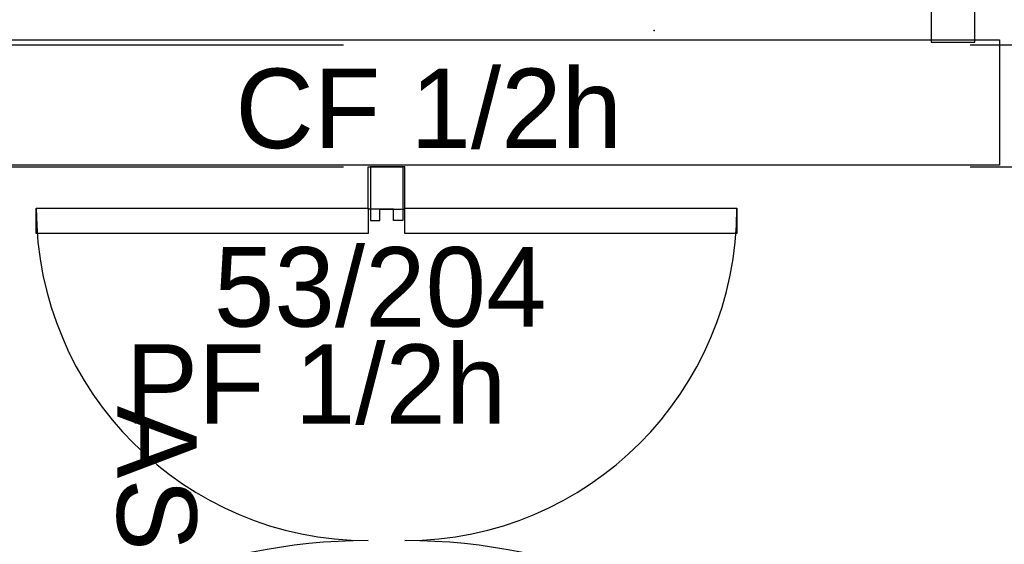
# Model space of a CAD drawing. Header units: millimetres. Extents: x -15 to 127, y -65 to 67.
# Tile 439 of 476: x 113.6435 to 113.8006, y 29.9743 to 30.058. Entities that reach past the tile are written whole.
import ezdxf

# ---------------------------------------------------------------- set-up
doc = ezdxf.new("R2010")
doc.units = ezdxf.units.MM
doc.header["$MEASUREMENT"] = 0
doc.linetypes.add('PC_DASH_2', pattern=[0.125, 0.05555555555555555, -0.06944444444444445])
doc.layers.add('Calque 5', color=7, linetype='Continuous')
doc.styles.get("Standard").update_dxf_attribs({"font": 'BKANT.TTF'})

# ---------------------------------------------------------------- blocks, each defined once
blk = doc.blocks.new('PD_31256')
at = {"layer": 'Calque 5', "color": 0}
for points in [[(46.16075546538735, -36.89224733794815), (46.16625546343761, -36.89224733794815), (46.16625546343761, -36.9008333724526), (46.16475546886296, -36.9008333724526), (46.16475546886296, -36.8989935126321), (46.16075546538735, -36.89899352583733), (46.16075546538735, -36.89224733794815)], [(46.160754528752, -37.04086159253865), (46.160754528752, -37.04486159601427), (46.06775455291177, -37.04486159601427), (46.06775455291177, -37.04086159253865), (46.160754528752, -37.04086159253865)], [(46.16075451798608, -37.05175906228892), (46.16625451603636, -37.05175906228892), (46.16625451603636, -37.04312535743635), (46.1647545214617, -37.04312535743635), (46.1647545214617, -37.04497543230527), (46.16075451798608, -37.04497544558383), (46.16075451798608, -37.05175906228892)]]:
    blk.add_lwpolyline(points, dxfattribs=at)
for centre, radius, start, end in [((46.16075547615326, -36.89886147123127), 0.05299999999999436, 180, 270), ((46.16075451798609, -37.04486143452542), 0.09299997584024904, 90, 180)]:
    blk.add_arc(centre, radius, start, end, dxfattribs=at)
blk = doc.blocks.new('PD_31258')
at = {"layer": 'Calque 5', "color": 0}
for points in [[(46.166601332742, -36.89224733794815), (46.16110133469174, -36.89224733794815), (46.16110133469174, -36.9008333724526), (46.16260132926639, -36.9008333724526), (46.16260132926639, -36.8989935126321), (46.16660133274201, -36.89899352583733), (46.166601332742, -36.89224733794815)], [(46.25960224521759, -37.04086159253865), (46.25960224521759, -37.04486159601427), (46.16660226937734, -37.04486159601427), (46.16660226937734, -37.04086159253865), (46.25960224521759, -37.04086159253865)], [(46.16660228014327, -37.05175906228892), (46.161102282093, -37.05175906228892), (46.161102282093, -37.04312535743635), (46.16260227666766, -37.04312535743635), (46.16260227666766, -37.04497543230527), (46.16660228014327, -37.04497544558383), (46.16660228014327, -37.05175906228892)]]:
    blk.add_lwpolyline(points, dxfattribs=at)
for centre, radius, start, end in [((46.16660132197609, -36.89886147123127), 0.05300000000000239, 270, 0), ((46.16660228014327, -37.04486143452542), 0.09299997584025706, 0, 90)]:
    blk.add_arc(centre, radius, start, end, dxfattribs=at)
blk = doc.blocks.new('PD_32602')
at = {"layer": 'Calque 5', "color": 0}
for points in [[(46.16075546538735, -36.89224733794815), (46.16625546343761, -36.89224733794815), (46.16625546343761, -36.9008333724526), (46.16475546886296, -36.9008333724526), (46.16475546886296, -36.8989935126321), (46.16075546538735, -36.89899352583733), (46.16075546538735, -36.89224733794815)], [(46.160754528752, -37.04086159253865), (46.160754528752, -37.04486159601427), (46.06775455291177, -37.04486159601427), (46.06775455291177, -37.04086159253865), (46.160754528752, -37.04086159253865)], [(46.16075451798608, -37.05175906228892), (46.16625451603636, -37.05175906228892), (46.16625451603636, -37.04312535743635), (46.1647545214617, -37.04312535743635), (46.1647545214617, -37.04497543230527), (46.16075451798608, -37.04497544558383), (46.16075451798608, -37.05175906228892)]]:
    blk.add_lwpolyline(points, dxfattribs=at)
for centre, radius, start, end in [((46.16075547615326, -36.89886147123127), 0.05299999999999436, 180, 270), ((46.16075451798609, -37.04486143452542), 0.09299997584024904, 90, 180)]:
    blk.add_arc(centre, radius, start, end, dxfattribs=at)
blk = doc.blocks.new('PD_32604')
at = {"layer": 'Calque 5', "color": 0}
for points in [[(46.166601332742, -36.89224733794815), (46.16110133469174, -36.89224733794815), (46.16110133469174, -36.9008333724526), (46.16260132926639, -36.9008333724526), (46.16260132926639, -36.8989935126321), (46.16660133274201, -36.89899352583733), (46.166601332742, -36.89224733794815)], [(46.25960224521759, -37.04086159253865), (46.25960224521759, -37.04486159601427), (46.16660226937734, -37.04486159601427), (46.16660226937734, -37.04086159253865), (46.25960224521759, -37.04086159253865)], [(46.16660228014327, -37.05175906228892), (46.161102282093, -37.05175906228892), (46.161102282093, -37.04312535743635), (46.16260227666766, -37.04312535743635), (46.16260227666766, -37.04497543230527), (46.16660228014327, -37.04497544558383), (46.16660228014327, -37.05175906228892)]]:
    blk.add_lwpolyline(points, dxfattribs=at)
for centre, radius, start, end in [((46.16660132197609, -36.89886147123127), 0.05300000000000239, 270, 0), ((46.16660228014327, -37.04486143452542), 0.09299997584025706, 0, 90)]:
    blk.add_arc(centre, radius, start, end, dxfattribs=at)

msp = doc.modelspace()

# ---------------------------------------------------------------- linework, layer by layer
at = {"layer": 'Calque 5', "color": 0, "linetype": 'PC_DASH_2'}
for p, q in [((111.7951603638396, 30.05399058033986), (114.5518720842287, 30.05399058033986)), ((111.7951603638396, 30.05399058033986), (114.5518720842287, 30.05399058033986)), ((111.7951603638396, 30.03451558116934), (114.5518720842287, 30.03451558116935)), ((111.7951603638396, 30.03451558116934), (114.5518720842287, 30.03451558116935))]:
    msp.add_line(p, q, dxfattribs=at)
at = {"layer": 'Calque 5', "color": 0}
for points in [[(113.7889374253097, 30.05442994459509), (113.7959374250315, 30.05442994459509), (113.7959374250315, 30.15954748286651), (113.7889374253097, 30.15954748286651), (113.7889374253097, 30.05442994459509)], [(113.7889374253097, 30.05442994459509), (113.7959374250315, 30.05442994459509), (113.7959374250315, 30.15954748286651), (113.7889374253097, 30.15954748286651), (113.7889374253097, 30.05442994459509)], [(113.7998700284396, 30.03479078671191), (113.6065394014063, 30.03479078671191), (113.6065394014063, 30.05479078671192), (113.7998700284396, 30.05479078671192), (113.7998700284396, 30.03479078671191)], [(113.7998700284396, 30.03479078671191), (113.6065394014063, 30.03479078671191), (113.6065394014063, 30.05479078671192), (113.7998700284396, 30.05479078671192), (113.7998700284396, 30.03479078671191)], [(113.6991122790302, 30.02792043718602), (113.6991122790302, 30.02392044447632), (113.6461122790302, 30.02392044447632), (113.6461122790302, 30.02792043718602), (113.6991122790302, 30.02792043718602)], [(113.6991122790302, 30.02792043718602), (113.6991122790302, 30.02392044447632), (113.6461122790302, 30.02392044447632), (113.6461122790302, 30.02792043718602), (113.6991122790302, 30.02792043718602)], [(113.757958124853, 30.02792043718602), (113.757958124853, 30.02392044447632), (113.704958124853, 30.02392044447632), (113.704958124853, 30.02792043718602), (113.757958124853, 30.02792043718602)], [(113.757958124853, 30.02792043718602), (113.757958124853, 30.02392044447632), (113.704958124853, 30.02392044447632), (113.704958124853, 30.02792043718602), (113.757958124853, 30.02792043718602)]]:
    msp.add_lwpolyline(points, dxfattribs=at)
msp.add_point((113.7447460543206, 30.05625062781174), dxfattribs=at)
msp.add_point((113.7447460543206, 30.05625062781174), dxfattribs=at)

# ---------------------------------------------------------------- block references
at = {"layer": 'Calque 5'}
for name in ['PD_31256', 'PD_32602', 'PD_31258', 'PD_32604']:
    msp.add_blockref(name, (67.5383568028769, 66.9267819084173), dxfattribs=at)

# ---------------------------------------------------------------- texts
at = {"layer": 'Calque 5', "color": 0, "char_height": 0.01267795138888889, "attachment_point": 1}
for s, insert, width in [('{\\fArial|b0|i0|c0|p34;\\W0.98;CF 1/2h}', (113.6778849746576, 30.05019508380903), 0.07055555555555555), ('{\\fArial|b0|i0|c0|p34;\\W0.98;CF 1/2h}', (113.6778849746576, 30.05019508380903), 0.07055555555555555), ('{\\fArial|b0|i0|c0|p34;\\W0.98;53/204}', (113.6744756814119, 30.0217301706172), 0.05291666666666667), ('{\\fArial|b0|i0|c0|p34;\\W0.98;53/204}', (113.6744756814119, 30.0217301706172), 0.05291666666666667), ('{\\fArial|b0|i0|c0|p34;\\W0.98;PF 1/2h}', (113.6603797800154, 30.00622559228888), 0.07055555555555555), ('{\\fArial|b0|i0|c0|p34;\\W0.98;PF 1/2h}', (113.6603797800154, 30.00622559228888), 0.07055555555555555)]:
    msp.add_mtext(s, dxfattribs=dict(at, insert=insert, width=width))
at = {"layer": 'Calque 5', "color": 0, "insert": (113.6717150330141, 29.99642513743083), "char_height": 0.01267795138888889, "width": 0.1058333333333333, "attachment_point": 1, "rotation": 270}
msp.add_mtext('{\\fArial|b0|i0|c0|p34;\\W0.98;ASSERVIES}', dxfattribs=at)
msp.add_mtext('{\\fArial|b0|i0|c0|p34;\\W0.98;ASSERVIES}', dxfattribs=at)

doc.saveas('drawing.dxf')
